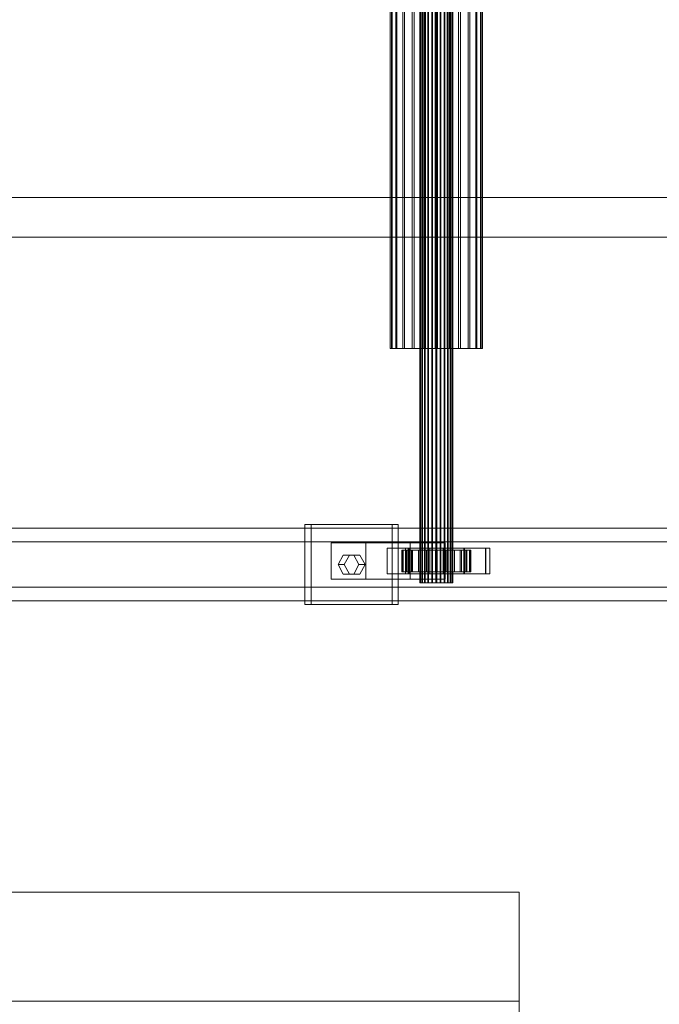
# Model space of a CAD drawing. Header units: millimetres. Extents: x -2233 to 65662, y -50530 to 6847.
# Tile 331 of 656: x 3339 to 3691, y -18672 to -18130. Entities that reach past the tile are written whole.
import ezdxf

# ---------------------------------------------------------------- set-up
doc = ezdxf.new("R2010")
doc.units = ezdxf.units.MM
doc.layers.add('superior_C01', color=7, linetype='Continuous', lineweight=0)
doc.layers.add('superior_tolva', color=7, linetype='Continuous', lineweight=0)

msp = doc.modelspace()

# ---------------------------------------------------------------- linework, layer by layer
at = {"layer": 'superior_C01'}
for p, q in [((3559.638, -18440), (3559.638, -17560)), ((3559.888, -18440), (3559.888, -17560)), ((3560.002, -18440), (3560.002, -17560)), ((3560.734, -18440), (3560.734, -17560)), ((3560.953, -18440), (3560.953, -17560)), ((3562.119, -18440), (3562.119, -17560)), ((3562.429, -18440), (3562.429, -17560)), ((3563.947, -18440), (3563.947, -17560)), ((3564.327, -18440), (3564.327, -17560)), ((3566.095, -18440), (3566.095, -17560)), ((3566.519, -18440), (3566.519, -17560)), ((3568.417, -18440), (3568.417, -17560)), ((3568.855, -18440), (3568.855, -17560)), ((3570.753, -18440), (3570.753, -17560)), ((3571.176, -18440), (3571.176, -17560)), ((3572.945, -18440), (3572.945, -17560)), ((3573.324, -18440), (3573.324, -17560)), ((3574.843, -18440), (3574.843, -17560)), ((3575.153, -18440), (3575.153, -17560)), ((3576.318, -18440), (3576.318, -17560)), ((3576.537, -18440), (3576.537, -17560)), ((3577.27, -17560), (3577.27, -18440)), ((3577.383, -18440), (3577.383, -17560)), ((3577.633, -18440), (3577.633, -17560)), ((3543.243, -18311.15), (3543.243, -17688.85)), ((3543.949, -18311.15), (3543.949, -17688.85)), ((3544.269, -18311.15), (3544.269, -17688.85)), ((3546.336, -18311.15), (3546.336, -17688.85)), ((3546.954, -18311.15), (3546.954, -17688.85)), ((3550.243, -18311.15), (3550.243, -17688.85)), ((3551.118, -18311.15), (3551.118, -17688.85)), ((3555.404, -18311.15), (3555.404, -17688.85)), ((3556.475, -18311.15), (3556.475, -17688.85)), ((3561.467, -18311.15), (3561.467, -17688.85)), ((3562.661, -18311.15), (3562.661, -17688.85)), ((3568.018, -18311.15), (3568.018, -17688.85)), ((3569.254, -18311.15), (3569.254, -17688.85)), ((3574.611, -18311.15), (3574.611, -17688.85)), ((3575.805, -18311.15), (3575.805, -17688.85)), ((3580.797, -18311.15), (3580.797, -17688.85)), ((3581.867, -18311.15), (3581.867, -17688.85)), ((3586.154, -18311.15), (3586.154, -17688.85)), ((3587.028, -18311.15), (3587.028, -17688.85)), ((3590.317, -18311.15), (3590.317, -17688.85)), ((3590.935, -18311.15), (3590.935, -17688.85)), ((3593.003, -17688.85), (3593.003, -18311.15)), ((3593.323, -18311.15), (3593.323, -17688.85)), ((3594.028, -18311.15), (3594.028, -17688.85)), ((3776.302, -18228.298), (2835.677, -18228.298)), ((2837.361, -18228.298), (3777.985, -18228.298)), ((10210.031, -18250), (1105.699, -18250)), ((1107.119, -18250), (10211.451, -18250)), ((3544.269, -18311.15), (3543.243, -18311.15)), ((3543.243, -18311.15), (3543.949, -18311.15)), ((3543.949, -18311.15), (3546.336, -18311.15)), ((3546.954, -18311.15), (3544.269, -18311.15)), ((3546.336, -18311.15), (3550.243, -18311.15)), ((3551.118, -18311.15), (3546.954, -18311.15)), ((3550.243, -18311.15), (3555.404, -18311.15)), ((3556.475, -18311.15), (3551.118, -18311.15)), ((3555.404, -18311.15), (3561.467, -18311.15)), ((3562.661, -18311.15), (3556.475, -18311.15)), ((3561.467, -18311.15), (3568.018, -18311.15)), ((3569.254, -18311.15), (3562.661, -18311.15)), ((3568.018, -18311.15), (3574.611, -18311.15)), ((3575.805, -18311.15), (3569.254, -18311.15)), ((3574.611, -18311.15), (3580.797, -18311.15)), ((3581.867, -18311.15), (3575.805, -18311.15)), ((3580.797, -18311.15), (3586.154, -18311.15)), ((3587.028, -18311.15), (3581.867, -18311.15)), ((3586.154, -18311.15), (3590.317, -18311.15)), ((3590.935, -18311.15), (3587.028, -18311.15)), ((3590.317, -18311.15), (3593.003, -18311.15)), ((3593.323, -18311.15), (3590.935, -18311.15)), ((3593.003, -18311.15), (3594.028, -18311.15)), ((3594.028, -18311.15), (3593.323, -18311.15)), ((3740.385, -18410), (2589.177, -18410)), ((2600.468, -18410), (3751.675, -18410)), ((3820.827, -18410), (2669.62, -18410)), ((2683.732, -18410), (3834.94, -18410)), ((3544.288, -18408), (3496.321, -18408)), ((3496.321, -18408), (3496.321, -18452)), ((3499.708, -18408), (3496.321, -18408)), ((3499.708, -18452), (3499.708, -18408)), ((3499.708, -18408), (3547.675, -18408)), ((3544.288, -18452), (3544.288, -18408)), ((3544.288, -18408), (3547.675, -18408)), ((3547.675, -18408), (3547.675, -18452)), ((3827.149, -18417.5), (2594.087, -18417.5)), ((2595.558, -18417.5), (3828.619, -18417.5)), ((3529.898, -18418), (3510.711, -18418)), ((3510.711, -18418), (3510.711, -18438)), ((3554.244, -18418), (3510.711, -18418)), ((3529.898, -18438), (3529.898, -18418)), ((3529.898, -18418), (3573.431, -18418)), ((3553.115, -18421), (3541.603, -18421)), ((3541.603, -18421), (3541.603, -18435)), ((3553.458, -18421), (3541.603, -18421)), ((3550.169, -18422), (3549.641, -18422)), ((3549.641, -18422), (3559.638, -18422)), ((3549.641, -18434), (3549.641, -18422)), ((3549.641, -18422), (3550.408, -18422)), ((3551.955, -18422), (3550.169, -18422)), ((3550.169, -18422), (3559.888, -18422)), ((3550.169, -18434), (3550.169, -18422)), ((3550.408, -18422), (3560.002, -18422)), ((3550.408, -18434), (3550.408, -18422)), ((3550.408, -18422), (3552.417, -18422)), ((3595.781, -18421), (3551.652, -18421)), ((3551.652, -18421), (3551.652, -18435)), ((3553.91, -18421), (3551.652, -18421)), ((3554.878, -18422), (3551.955, -18422)), ((3551.955, -18422), (3560.734, -18422)), ((3551.955, -18434), (3551.955, -18422)), ((3552.417, -18422), (3560.953, -18422)), ((3552.417, -18434), (3552.417, -18422)), ((3552.417, -18422), (3555.532, -18422)), ((3553.115, -18435), (3553.115, -18421)), ((3553.115, -18421), (3564.97, -18421)), ((3553.458, -18435), (3553.458, -18421)), ((3553.458, -18421), (3564.97, -18421)), ((3553.91, -18435), (3553.91, -18421)), ((3553.91, -18421), (3598.039, -18421)), ((3554.244, -18438), (3554.244, -18418)), ((3554.244, -18418), (3573.431, -18418)), ((3558.738, -18422), (3554.878, -18422)), ((3554.878, -18422), (3562.119, -18422)), ((3554.878, -18434), (3554.878, -18422)), ((3555.532, -18422), (3562.429, -18422)), ((3555.532, -18434), (3555.532, -18422)), ((3555.532, -18422), (3559.539, -18422)), ((3563.273, -18422), (3558.738, -18422)), ((3558.738, -18422), (3563.947, -18422)), ((3558.738, -18434), (3558.738, -18422)), ((3559.539, -18422), (3564.327, -18422)), ((3559.539, -18434), (3559.539, -18422)), ((3559.539, -18422), (3564.166, -18422)), ((3559.638, -18422), (3559.888, -18422)), ((3559.638, -18422), (3559.638, -18434)), ((3560.002, -18422), (3559.638, -18422)), ((3559.888, -18422), (3560.734, -18422)), ((3559.888, -18422), (3559.888, -18434)), ((3560.002, -18422), (3560.002, -18434)), ((3560.953, -18422), (3560.002, -18422)), ((3560.734, -18422), (3562.119, -18422)), ((3560.734, -18422), (3560.734, -18434)), ((3560.953, -18422), (3560.953, -18434)), ((3562.429, -18422), (3560.953, -18422)), ((3562.119, -18422), (3563.947, -18422)), ((3562.119, -18422), (3562.119, -18434)), ((3562.429, -18422), (3562.429, -18434)), ((3564.327, -18422), (3562.429, -18422)), ((3568.173, -18422), (3563.273, -18422)), ((3563.273, -18422), (3566.095, -18422)), ((3563.273, -18434), (3563.273, -18422)), ((3563.947, -18422), (3566.095, -18422)), ((3563.947, -18422), (3563.947, -18434)), ((3564.166, -18422), (3566.519, -18422)), ((3564.166, -18434), (3564.166, -18422)), ((3564.166, -18422), (3569.098, -18422)), ((3564.327, -18422), (3564.327, -18434)), ((3566.519, -18422), (3564.327, -18422)), ((3564.97, -18421), (3564.97, -18435)), ((3566.095, -18422), (3568.417, -18422)), ((3566.095, -18422), (3566.095, -18434)), ((3566.519, -18422), (3566.519, -18434)), ((3568.855, -18422), (3566.519, -18422)), ((3573.105, -18422), (3568.173, -18422)), ((3568.173, -18422), (3568.417, -18422)), ((3568.173, -18434), (3568.173, -18422)), ((3568.417, -18422), (3570.753, -18422)), ((3568.417, -18422), (3568.417, -18434)), ((3569.098, -18422), (3568.855, -18422)), ((3568.855, -18422), (3568.855, -18434)), ((3571.176, -18422), (3568.855, -18422)), ((3569.098, -18434), (3569.098, -18422)), ((3569.098, -18422), (3573.999, -18422)), ((3573.105, -18422), (3570.753, -18422)), ((3570.753, -18422), (3572.945, -18422)), ((3570.753, -18422), (3570.753, -18434)), ((3573.999, -18422), (3571.176, -18422)), ((3571.176, -18422), (3571.176, -18434)), ((3573.324, -18422), (3571.176, -18422)), ((3583.814, -18421), (3572.302, -18421)), ((3572.302, -18421), (3572.302, -18435)), ((3584.157, -18421), (3572.302, -18421)), ((3577.732, -18422), (3572.945, -18422)), ((3572.945, -18422), (3574.843, -18422)), ((3572.945, -18422), (3572.945, -18434)), ((3577.732, -18422), (3573.105, -18422)), ((3573.105, -18434), (3573.105, -18422)), ((3578.533, -18422), (3573.324, -18422)), ((3573.324, -18422), (3573.324, -18434)), ((3575.153, -18422), (3573.324, -18422)), ((3573.431, -18418), (3573.431, -18438)), ((3573.999, -18434), (3573.999, -18422)), ((3573.999, -18422), (3578.533, -18422)), ((3581.74, -18422), (3574.843, -18422)), ((3574.843, -18422), (3576.318, -18422)), ((3574.843, -18422), (3574.843, -18434)), ((3582.394, -18422), (3575.153, -18422)), ((3575.153, -18422), (3575.153, -18434)), ((3576.537, -18422), (3575.153, -18422)), ((3584.854, -18422), (3576.318, -18422)), ((3576.318, -18422), (3577.27, -18422)), ((3576.318, -18422), (3576.318, -18434)), ((3585.317, -18422), (3576.537, -18422)), ((3576.537, -18422), (3576.537, -18434)), ((3577.383, -18422), (3576.537, -18422)), ((3577.27, -18422), (3586.863, -18422)), ((3577.27, -18434), (3577.27, -18422)), ((3577.27, -18422), (3577.633, -18422)), ((3587.103, -18422), (3577.383, -18422)), ((3577.383, -18422), (3577.383, -18434)), ((3577.633, -18422), (3577.383, -18422)), ((3587.63, -18422), (3577.633, -18422)), ((3577.633, -18422), (3577.633, -18434)), ((3581.74, -18422), (3577.732, -18422)), ((3577.732, -18434), (3577.732, -18422)), ((3578.533, -18434), (3578.533, -18422)), ((3578.533, -18422), (3582.394, -18422)), ((3584.854, -18422), (3581.74, -18422)), ((3581.74, -18434), (3581.74, -18422)), ((3582.394, -18434), (3582.394, -18422)), ((3582.394, -18422), (3585.317, -18422)), ((3583.814, -18435), (3583.814, -18421)), ((3583.814, -18421), (3595.669, -18421)), ((3584.157, -18435), (3584.157, -18421)), ((3584.157, -18421), (3595.669, -18421)), ((3586.863, -18422), (3584.854, -18422)), ((3584.854, -18434), (3584.854, -18422)), ((3585.317, -18434), (3585.317, -18422)), ((3585.317, -18422), (3587.103, -18422)), ((3586.863, -18422), (3586.863, -18434)), ((3587.63, -18422), (3586.863, -18422)), ((3587.103, -18434), (3587.103, -18422)), ((3587.103, -18422), (3587.63, -18422)), ((3587.63, -18434), (3587.63, -18422)), ((3595.669, -18421), (3595.669, -18435)), ((3595.781, -18435), (3595.781, -18421)), ((3595.781, -18421), (3598.039, -18421)), ((3598.039, -18421), (3598.039, -18435)), ((3514.549, -18430), (3517.427, -18424.804)), ((3517.427, -18424.804), (3523.183, -18424.804)), ((3520.814, -18424.804), (3517.427, -18424.804)), ((3520.814, -18424.804), (3517.936, -18430)), ((3526.57, -18424.804), (3520.814, -18424.804)), ((3523.183, -18424.804), (3526.061, -18430)), ((3526.57, -18424.804), (3523.183, -18424.804)), ((3529.448, -18430), (3526.57, -18424.804)), ((3517.427, -18435.196), (3514.549, -18430)), ((3514.549, -18430), (3517.936, -18430)), ((3517.936, -18430), (3520.814, -18435.196)), ((3526.061, -18430), (3523.183, -18435.196)), ((3529.448, -18430), (3526.061, -18430)), ((3526.57, -18435.196), (3529.448, -18430)), ((3510.711, -18438), (3529.898, -18438)), ((3510.711, -18438), (3554.244, -18438)), ((3523.183, -18435.196), (3517.427, -18435.196)), ((3520.814, -18435.196), (3517.427, -18435.196)), ((3520.814, -18435.196), (3526.57, -18435.196)), ((3526.57, -18435.196), (3523.183, -18435.196)), ((3573.431, -18438), (3529.898, -18438)), ((3541.603, -18435), (3553.115, -18435)), ((3541.603, -18435), (3553.458, -18435)), ((3559.638, -18434), (3549.641, -18434)), ((3549.641, -18434), (3550.169, -18434)), ((3550.408, -18434), (3549.641, -18434)), ((3559.888, -18434), (3550.169, -18434)), ((3550.169, -18434), (3551.955, -18434)), ((3560.002, -18434), (3550.408, -18434)), ((3552.417, -18434), (3550.408, -18434)), ((3551.652, -18435), (3595.781, -18435)), ((3551.652, -18435), (3553.91, -18435)), ((3560.734, -18434), (3551.955, -18434)), ((3551.955, -18434), (3554.878, -18434)), ((3560.953, -18434), (3552.417, -18434)), ((3555.532, -18434), (3552.417, -18434)), ((3564.97, -18435), (3553.115, -18435)), ((3564.97, -18435), (3553.458, -18435)), ((3598.039, -18435), (3553.91, -18435)), ((3573.431, -18438), (3554.244, -18438)), ((3562.119, -18434), (3554.878, -18434)), ((3554.878, -18434), (3558.738, -18434)), ((3562.429, -18434), (3555.532, -18434)), ((3559.539, -18434), (3555.532, -18434)), ((3563.947, -18434), (3558.738, -18434)), ((3558.738, -18434), (3563.273, -18434)), ((3564.327, -18434), (3559.539, -18434)), ((3564.166, -18434), (3559.539, -18434)), ((3559.888, -18434), (3559.638, -18434)), ((3559.638, -18434), (3560.002, -18434)), ((3560.734, -18434), (3559.888, -18434)), ((3560.002, -18434), (3560.953, -18434)), ((3562.119, -18434), (3560.734, -18434)), ((3560.953, -18434), (3562.429, -18434)), ((3563.947, -18434), (3562.119, -18434)), ((3562.429, -18434), (3564.327, -18434)), ((3566.095, -18434), (3563.273, -18434)), ((3563.273, -18434), (3568.173, -18434)), ((3566.095, -18434), (3563.947, -18434)), ((3566.519, -18434), (3564.166, -18434)), ((3569.098, -18434), (3564.166, -18434)), ((3564.327, -18434), (3566.519, -18434)), ((3568.417, -18434), (3566.095, -18434)), ((3566.519, -18434), (3568.855, -18434)), ((3568.417, -18434), (3568.173, -18434)), ((3568.173, -18434), (3573.105, -18434)), ((3570.753, -18434), (3568.417, -18434)), ((3568.855, -18434), (3569.098, -18434)), ((3568.855, -18434), (3571.176, -18434)), ((3573.999, -18434), (3569.098, -18434)), ((3572.945, -18434), (3570.753, -18434)), ((3570.753, -18434), (3573.105, -18434)), ((3571.176, -18434), (3573.999, -18434)), ((3571.176, -18434), (3573.324, -18434)), ((3572.302, -18435), (3583.814, -18435)), ((3572.302, -18435), (3584.157, -18435)), ((3574.843, -18434), (3572.945, -18434)), ((3572.945, -18434), (3577.732, -18434)), ((3573.105, -18434), (3577.732, -18434)), ((3573.324, -18434), (3578.533, -18434)), ((3573.324, -18434), (3575.153, -18434)), ((3578.533, -18434), (3573.999, -18434)), ((3576.318, -18434), (3574.843, -18434)), ((3574.843, -18434), (3581.74, -18434)), ((3575.153, -18434), (3582.394, -18434)), ((3575.153, -18434), (3576.537, -18434)), ((3577.27, -18434), (3576.318, -18434)), ((3576.318, -18434), (3584.854, -18434)), ((3576.537, -18434), (3585.317, -18434)), ((3576.537, -18434), (3577.383, -18434)), ((3586.863, -18434), (3577.27, -18434)), ((3577.633, -18434), (3577.27, -18434)), ((3577.383, -18434), (3587.103, -18434)), ((3577.383, -18434), (3577.633, -18434)), ((3577.633, -18434), (3587.63, -18434)), ((3577.732, -18434), (3581.74, -18434)), ((3582.394, -18434), (3578.533, -18434)), ((3581.74, -18434), (3584.854, -18434)), ((3585.317, -18434), (3582.394, -18434)), ((3595.669, -18435), (3583.814, -18435)), ((3595.669, -18435), (3584.157, -18435)), ((3584.854, -18434), (3586.863, -18434)), ((3587.103, -18434), (3585.317, -18434)), ((3586.863, -18434), (3587.63, -18434)), ((3587.63, -18434), (3587.103, -18434)), ((3598.039, -18435), (3595.781, -18435)), ((2594.087, -18442.5), (3827.149, -18442.5)), ((2595.558, -18442.5), (3828.619, -18442.5)), ((3560.002, -18440), (3559.638, -18440)), ((3559.638, -18440), (3559.888, -18440)), ((3559.888, -18440), (3560.734, -18440)), ((3560.953, -18440), (3560.002, -18440)), ((3560.734, -18440), (3562.119, -18440)), ((3562.429, -18440), (3560.953, -18440)), ((3562.119, -18440), (3563.947, -18440)), ((3564.327, -18440), (3562.429, -18440)), ((3563.947, -18440), (3566.095, -18440)), ((3566.519, -18440), (3564.327, -18440)), ((3566.095, -18440), (3568.417, -18440)), ((3568.855, -18440), (3566.519, -18440)), ((3568.417, -18440), (3570.753, -18440)), ((3571.176, -18440), (3568.855, -18440)), ((3570.753, -18440), (3572.945, -18440)), ((3573.324, -18440), (3571.176, -18440)), ((3572.945, -18440), (3574.843, -18440)), ((3575.153, -18440), (3573.324, -18440)), ((3574.843, -18440), (3576.318, -18440)), ((3576.537, -18440), (3575.153, -18440)), ((3576.318, -18440), (3577.27, -18440)), ((3577.383, -18440), (3576.537, -18440)), ((3577.27, -18440), (3577.633, -18440)), ((3577.633, -18440), (3577.383, -18440)), ((2589.177, -18450), (3740.385, -18450)), ((2600.468, -18450), (3751.675, -18450)), ((2669.62, -18450), (3820.827, -18450)), ((2683.732, -18450), (3834.94, -18450)), ((3496.321, -18452), (3544.288, -18452)), ((3496.321, -18452), (3499.708, -18452)), ((3547.675, -18452), (3499.708, -18452)), ((3547.675, -18452), (3544.288, -18452))]:
    msp.add_line(p, q, dxfattribs=at)
at = {"layer": 'superior_tolva'}
for p, q in [((1634.2, -18610), (3614.2, -18610)), ((3614.2, -18610), (3614.2, -18680)), ((3614.2, -18610), (3614.2, -18670)), ((1634.2, -18670), (3614.2, -18670)), ((3614.2, -18670), (3614.2, -18680))]:
    msp.add_line(p, q, dxfattribs=at)

doc.saveas('drawing.dxf')
